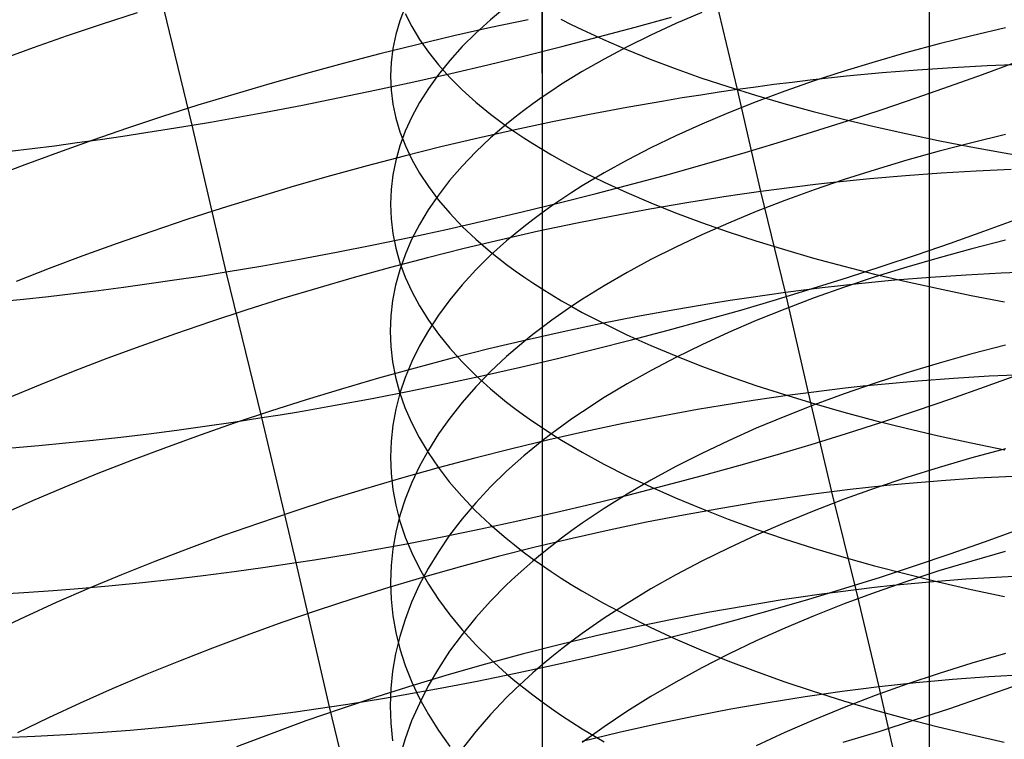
# Model space of a CAD drawing. Extents: x -383 to 1849, y -1185 to -529.
# Tile 535 of 656: x 434 to 447, y -1054 to -1045. Entities that reach past the tile are written whole.
import ezdxf

# ---------------------------------------------------------------- set-up
doc = ezdxf.new("R2010")
doc.units = 0
doc.layers.add('PREDEFINITO', color=7, linetype='CONTINUOUS')

msp = doc.modelspace()

# ---------------------------------------------------------------- linework, layer by layer
at = {"layer": 'PREDEFINITO'}
for p, q in [((445.994, -1057.153, 419.688), (445.981, -1000.962, 419.688)), ((441.006, -1042.991, 667.502), (441.013, -1046.616, 666.399)), ((436.518, -1046.306, 476.295), (436.058, -1044.411, 475.757)), ((441.015, -1044.452, 651.271), (441.014, -1045.947, 650.705)), ((443.524, -1045.849, 507.62), (443.211, -1044.528, 507.052)), ((435.81, -1044.862, 506.354), (435.359, -1045.009, 506.226)), ((439.256, -1044.786, 656.514), (439.188, -1044.963, 656.968)), ((439.256, -1044.869, 661.657), (439.34, -1045.037, 662.111)), ((440.558, -1044.781, 652.066), (440.352, -1044.95, 652.475)), ((443.066, -1044.857, 648.212), (442.734, -1045.001, 648.54)), ((439.188, -1044.963, 656.968), (439.135, -1045.141, 657.424)), ((440.352, -1044.95, 652.475), (440.162, -1045.122, 652.89)), ((440.835, -1044.95, 507.376), (440.357, -1045.052, 507.394)), ((441.257, -1044.943, 667.359), (441.388, -1045.01, 667.553)), ((442.21, -1045.046, 476.152), (442.676, -1044.917, 476.24)), ((442.734, -1045.001, 648.54), (442.413, -1045.149, 648.879)), ((435.359, -1045.009, 506.226), (434.912, -1045.159, 506.084)), ((439.34, -1045.037, 662.111), (439.439, -1045.203, 662.562)), ((440.357, -1045.052, 507.394), (439.88, -1045.159, 507.397)), ((440.162, -1045.122, 652.89), (439.987, -1045.297, 653.312)), ((441.388, -1045.01, 667.553), (441.523, -1045.076, 667.745)), ((441.523, -1045.076, 667.745), (441.803, -1045.207, 668.122)), ((441.741, -1045.172, 476.079), (442.21, -1045.046, 476.152)), ((446.968, -1045.056, 644.957), (446.538, -1045.157, 645.174)), ((434.912, -1045.159, 506.084), (434.472, -1045.313, 505.928)), ((439.135, -1045.141, 657.424), (439.097, -1045.32, 657.881)), ((439.88, -1045.159, 507.397), (439.404, -1045.272, 507.385)), ((439.439, -1045.203, 662.562), (439.553, -1045.368, 663.01)), ((441.269, -1045.294, 476.021), (441.741, -1045.172, 476.079)), ((441.803, -1045.207, 668.122), (442.097, -1045.334, 668.49)), ((442.413, -1045.149, 648.879), (442.106, -1045.301, 649.226)), ((446.538, -1045.157, 645.174), (446.115, -1045.262, 645.403)), ((434.472, -1045.313, 505.928), (434.038, -1045.47, 505.759)), ((439.404, -1045.272, 507.385), (438.929, -1045.39, 507.358)), ((439.097, -1045.32, 657.881), (439.074, -1045.499, 658.339)), ((439.553, -1045.368, 663.01), (439.682, -1045.531, 663.454)), ((439.987, -1045.297, 653.312), (439.827, -1045.474, 653.739)), ((440.794, -1045.414, 475.978), (441.269, -1045.294, 476.021)), ((442.106, -1045.301, 649.226), (441.812, -1045.457, 649.583)), ((442.097, -1045.334, 668.49), (442.404, -1045.458, 668.849)), ((445.701, -1045.373, 645.644), (445.295, -1045.49, 645.896)), ((446.115, -1045.262, 645.403), (445.701, -1045.373, 645.644)), ((438.456, -1045.513, 507.316), (437.985, -1045.641, 507.26)), ((438.929, -1045.39, 507.358), (438.456, -1045.513, 507.316)), ((439.074, -1045.499, 658.339), (439.066, -1045.678, 658.798)), ((439.827, -1045.474, 653.739), (439.682, -1045.653, 654.171)), ((440.319, -1045.529, 475.95), (440.794, -1045.414, 475.978)), ((441.812, -1045.457, 649.583), (441.531, -1045.617, 649.948)), ((442.404, -1045.458, 668.849), (442.723, -1045.579, 669.199)), ((445.295, -1045.49, 645.896), (444.898, -1045.611, 646.16)), ((446.674, -1045.654, 478.026), (447.089, -1045.5, 478.238)), ((437.985, -1045.641, 507.26), (437.517, -1045.773, 507.189)), ((439.365, -1045.749, 475.941), (439.842, -1045.641, 475.938)), ((439.682, -1045.531, 663.454), (439.827, -1045.693, 663.893)), ((439.842, -1045.641, 475.938), (440.319, -1045.529, 475.95)), ((441.531, -1045.617, 649.948), (441.397, -1045.698, 650.134)), ((442.723, -1045.579, 669.199), (443.056, -1045.696, 669.538)), ((444.898, -1045.611, 646.16), (444.511, -1045.738, 646.434)), ((445.383, -1045.635, 507.081), (444.924, -1045.678, 507.239)), ((445.838, -1045.598, 506.91), (445.383, -1045.635, 507.081)), ((446.289, -1045.568, 506.723), (445.838, -1045.598, 506.91)), ((446.735, -1045.544, 506.523), (446.289, -1045.568, 506.723)), ((447.175, -1045.527, 506.31), (446.735, -1045.544, 506.523)), ((438.888, -1045.853, 475.96), (439.365, -1045.749, 475.941)), ((439.066, -1045.678, 658.798), (439.074, -1045.858, 659.257)), ((439.682, -1045.653, 654.171), (439.553, -1045.834, 654.608)), ((439.827, -1045.693, 663.893), (439.987, -1045.853, 664.326)), ((441.397, -1045.698, 650.134), (441.265, -1045.78, 650.322)), ((443.056, -1045.696, 669.538), (443.4, -1045.81, 669.867)), ((444.227, -1045.756, 507.447), (443.994, -1045.785, 507.508)), ((444.511, -1045.738, 646.434), (444.133, -1045.87, 646.72)), ((444.46, -1045.728, 507.381), (444.227, -1045.756, 507.447)), ((444.924, -1045.678, 507.239), (444.46, -1045.728, 507.381)), ((446.251, -1045.806, 477.827), (446.674, -1045.654, 478.026)), ((437.517, -1045.773, 507.189), (437.053, -1045.91, 507.104)), ((438.411, -1045.952, 475.994), (438.888, -1045.853, 475.96)), ((439.074, -1045.858, 659.257), (439.097, -1046.037, 659.715)), ((439.553, -1045.834, 654.608), (439.439, -1046.016, 655.048)), ((439.987, -1045.853, 664.326), (440.161, -1046.01, 664.754)), ((441.138, -1045.863, 650.512), (441.014, -1045.947, 650.705)), ((441.265, -1045.78, 650.322), (441.138, -1045.863, 650.512)), ((443.288, -1045.883, 507.67), (443.052, -1045.919, 507.716)), ((443.524, -1045.849, 507.62), (443.288, -1045.883, 507.67)), ((443.4, -1045.81, 669.867), (443.755, -1045.921, 670.186)), ((443.759, -1045.816, 507.566), (443.524, -1045.849, 507.62)), ((443.823, -1047.16, 508.215), (443.524, -1045.849, 507.62)), ((443.994, -1045.785, 507.508), (443.759, -1045.816, 507.566)), ((444.133, -1045.87, 646.72), (443.766, -1046.006, 647.016)), ((445.82, -1045.957, 477.641), (446.251, -1045.806, 477.827)), ((437.053, -1045.91, 507.104), (436.592, -1046.051, 507.005)), ((437.935, -1046.048, 476.045), (438.411, -1045.952, 475.994)), ((439.439, -1046.016, 655.048), (439.34, -1046.2, 655.493)), ((440.161, -1046.01, 664.754), (440.352, -1046.166, 665.176)), ((441.014, -1045.947, 650.705), (440.894, -1046.032, 650.899)), ((441.014, -1045.947, 650.705), (441.015, -1047.433, 650.11)), ((442.577, -1045.996, 507.796), (442.101, -1046.079, 507.86)), ((442.815, -1045.957, 507.758), (442.577, -1045.996, 507.796)), ((443.052, -1045.919, 507.716), (442.815, -1045.957, 507.758)), ((443.766, -1046.006, 647.016), (443.41, -1046.147, 647.322)), ((443.755, -1045.921, 670.186), (444.122, -1046.027, 670.495)), ((445.383, -1046.105, 477.469), (445.82, -1045.957, 477.641)), ((436.592, -1046.051, 507.005), (436.136, -1046.197, 506.891)), ((437.224, -1046.182, 476.151), (437.46, -1046.138, 476.112)), ((437.46, -1046.138, 476.112), (437.935, -1046.048, 476.045)), ((439.097, -1046.037, 659.715), (439.135, -1046.216, 660.172)), ((440.778, -1046.118, 651.095), (440.666, -1046.205, 651.293)), ((440.894, -1046.032, 650.899), (440.778, -1046.118, 651.095)), ((442.101, -1046.079, 507.86), (441.624, -1046.169, 507.908)), ((443.41, -1046.147, 647.322), (443.066, -1046.293, 647.638)), ((444.122, -1046.027, 670.495), (444.499, -1046.13, 670.792)), ((444.499, -1046.13, 670.792), (444.886, -1046.229, 671.078)), ((444.94, -1046.25, 477.311), (445.383, -1046.105, 477.469)), ((436.136, -1046.197, 506.891), (435.685, -1046.346, 506.764)), ((436.518, -1046.306, 476.295), (436.752, -1046.266, 476.243)), ((436.752, -1046.266, 476.243), (436.988, -1046.224, 476.195)), ((436.988, -1046.224, 476.195), (437.224, -1046.182, 476.151)), ((439.135, -1046.216, 660.172), (439.188, -1046.394, 660.628)), ((439.34, -1046.2, 655.493), (439.256, -1046.385, 655.94)), ((440.352, -1046.166, 665.176), (440.557, -1046.319, 665.591)), ((440.666, -1046.205, 651.293), (440.557, -1046.292, 651.493)), ((441.147, -1046.265, 507.942), (440.669, -1046.366, 507.96)), ((441.624, -1046.169, 507.908), (441.147, -1046.265, 507.942)), ((444.491, -1046.393, 477.167), (444.94, -1046.25, 477.311)), ((444.886, -1046.229, 671.078), (445.282, -1046.324, 671.353)), ((435.685, -1046.346, 506.764), (435.239, -1046.499, 506.623)), ((435.923, -1046.402, 476.446), (436.22, -1046.355, 476.367)), ((436.22, -1046.355, 476.367), (436.518, -1046.306, 476.295)), ((436.955, -1048.193, 476.873), (436.518, -1046.306, 476.295)), ((439.256, -1046.385, 655.94), (439.187, -1046.572, 656.39)), ((439.188, -1046.394, 660.628), (439.257, -1046.571, 661.082)), ((440.669, -1046.366, 507.96), (440.192, -1046.474, 507.963)), ((440.557, -1046.292, 651.493), (440.351, -1046.47, 651.898)), ((440.557, -1046.319, 665.591), (440.665, -1046.394, 665.796)), ((440.665, -1046.394, 665.796), (440.778, -1046.469, 665.999)), ((443.066, -1046.293, 647.638), (442.733, -1046.443, 647.964)), ((444.037, -1046.533, 477.037), (444.491, -1046.393, 477.167)), ((445.282, -1046.324, 671.353), (445.688, -1046.415, 671.616)), ((435.239, -1046.499, 506.623), (434.798, -1046.656, 506.469)), ((435.041, -1046.531, 476.721), (435.333, -1046.49, 476.623)), ((435.333, -1046.49, 476.623), (435.627, -1046.447, 476.531)), ((435.627, -1046.447, 476.531), (435.923, -1046.402, 476.446)), ((440.192, -1046.474, 507.963), (439.715, -1046.587, 507.95)), ((440.351, -1046.47, 651.898), (440.161, -1046.65, 652.309)), ((440.778, -1046.469, 665.999), (440.894, -1046.543, 666.2)), ((442.733, -1046.443, 647.964), (442.413, -1046.598, 648.299)), ((445.688, -1046.415, 671.616), (446.102, -1046.502, 671.867)), ((446.102, -1046.502, 671.867), (446.524, -1046.585, 672.106)), ((446.968, -1046.428, 644.38), (446.538, -1046.532, 644.595)), ((434.175, -1046.642, 477.053), (434.462, -1046.607, 476.936)), ((434.462, -1046.607, 476.936), (434.75, -1046.57, 476.825)), ((434.75, -1046.57, 476.825), (435.041, -1046.531, 476.721)), ((439.187, -1046.572, 656.39), (439.134, -1046.759, 656.842)), ((439.715, -1046.587, 507.95), (439.241, -1046.705, 507.924)), ((439.257, -1046.571, 661.082), (439.34, -1046.748, 661.533)), ((440.161, -1046.65, 652.309), (439.986, -1046.832, 652.727)), ((440.894, -1046.543, 666.2), (441.013, -1046.616, 666.399)), ((441.013, -1046.616, 666.399), (441.137, -1046.689, 666.596)), ((441.013, -1046.616, 666.399), (441.014, -1048.412, 665.789)), ((442.413, -1046.598, 648.299), (442.106, -1046.757, 648.643)), ((443.579, -1046.67, 476.921), (444.037, -1046.533, 477.037)), ((446.115, -1046.642, 644.822), (445.701, -1046.758, 645.061)), ((446.538, -1046.532, 644.595), (446.115, -1046.642, 644.822)), ((446.524, -1046.585, 672.106), (446.954, -1046.663, 672.333)), ((434.798, -1046.656, 506.469), (434.365, -1046.816, 506.301)), ((439.241, -1046.705, 507.924), (438.768, -1046.829, 507.882)), ((439.134, -1046.759, 656.842), (439.096, -1046.947, 657.296)), ((439.34, -1046.748, 661.533), (439.439, -1046.923, 661.981)), ((441.137, -1046.689, 666.596), (441.264, -1046.761, 666.791)), ((441.264, -1046.761, 666.791), (441.395, -1046.832, 666.984)), ((442.106, -1046.757, 648.643), (441.812, -1046.92, 648.997)), ((443.116, -1046.804, 476.819), (443.579, -1046.67, 476.921)), ((445.701, -1046.758, 645.061), (445.295, -1046.88, 645.311)), ((446.954, -1046.663, 672.333), (447.391, -1046.737, 672.547)), ((434.365, -1046.816, 506.301), (433.938, -1046.98, 506.12)), ((438.768, -1046.829, 507.882), (438.297, -1046.958, 507.826)), ((439.986, -1046.832, 652.727), (439.826, -1047.017, 653.15)), ((441.395, -1046.832, 666.984), (441.53, -1046.902, 667.174)), ((441.53, -1046.902, 667.174), (441.81, -1047.04, 667.549)), ((442.65, -1046.935, 476.732), (443.116, -1046.804, 476.819)), ((445.295, -1046.88, 645.311), (444.898, -1047.006, 645.572)), ((446.594, -1046.896, 507.324), (446.142, -1046.923, 507.509)), ((447.041, -1046.876, 507.125), (446.594, -1046.896, 507.324)), ((438.297, -1046.958, 507.826), (437.829, -1047.092, 507.756)), ((439.096, -1046.947, 657.296), (439.073, -1047.135, 657.75)), ((439.439, -1046.923, 661.981), (439.554, -1047.097, 662.425)), ((439.826, -1047.017, 653.15), (439.681, -1047.205, 653.578)), ((441.812, -1046.92, 648.997), (441.531, -1047.087, 649.359)), ((442.18, -1047.062, 476.659), (442.65, -1046.935, 476.732)), ((444.898, -1047.006, 645.572), (444.511, -1047.138, 645.844)), ((445.225, -1046.997, 507.836), (444.761, -1047.044, 507.978)), ((445.686, -1046.957, 507.68), (445.225, -1046.997, 507.836)), ((446.142, -1046.923, 507.509), (445.686, -1046.957, 507.68)), ((437.829, -1047.092, 507.756), (437.365, -1047.23, 507.671)), ((439.073, -1047.135, 657.75), (439.066, -1047.323, 658.205)), ((439.554, -1047.097, 662.425), (439.683, -1047.269, 662.865)), ((441.531, -1047.087, 649.359), (441.397, -1047.172, 649.544)), ((441.708, -1047.186, 476.602), (442.18, -1047.062, 476.659)), ((441.81, -1047.04, 667.549), (442.103, -1047.174, 667.914)), ((444.059, -1047.129, 508.162), (443.823, -1047.16, 508.215)), ((444.293, -1047.099, 508.104), (444.059, -1047.129, 508.162)), ((444.511, -1047.138, 645.844), (444.133, -1047.276, 646.127)), ((444.528, -1047.071, 508.043), (444.293, -1047.099, 508.104)), ((444.761, -1047.044, 507.978), (444.528, -1047.071, 508.043)), ((437.365, -1047.23, 507.671), (436.905, -1047.373, 507.573)), ((439.681, -1047.205, 653.578), (439.551, -1047.394, 654.011)), ((439.683, -1047.269, 662.865), (439.827, -1047.439, 663.301)), ((441.266, -1047.258, 649.73), (441.138, -1047.345, 649.919)), ((441.234, -1047.306, 476.559), (441.708, -1047.186, 476.602)), ((441.397, -1047.172, 649.544), (441.266, -1047.258, 649.73)), ((442.103, -1047.174, 667.914), (442.41, -1047.305, 668.27)), ((443.113, -1047.266, 508.352), (442.876, -1047.304, 508.39)), ((443.35, -1047.229, 508.31), (443.113, -1047.266, 508.352)), ((443.587, -1047.194, 508.265), (443.35, -1047.229, 508.31)), ((443.823, -1047.16, 508.215), (443.587, -1047.194, 508.265)), ((444.133, -1047.276, 646.127), (443.766, -1047.418, 646.42)), ((444.142, -1048.458, 508.832), (443.823, -1047.16, 508.215)), ((436.905, -1047.373, 507.573), (436.449, -1047.52, 507.46)), ((439.066, -1047.323, 658.205), (439.073, -1047.512, 658.66)), ((439.551, -1047.394, 654.011), (439.437, -1047.585, 654.447)), ((440.758, -1047.422, 476.531), (441.234, -1047.306, 476.559)), ((441.138, -1047.345, 649.919), (441.014, -1047.433, 650.109)), ((442.399, -1047.386, 508.453), (441.922, -1047.475, 508.502)), ((442.876, -1047.304, 508.39), (442.399, -1047.386, 508.453)), ((442.41, -1047.305, 668.27), (442.73, -1047.433, 668.617)), ((436.449, -1047.52, 507.46), (435.999, -1047.672, 507.334)), ((439.073, -1047.512, 658.66), (439.096, -1047.7, 659.115)), ((439.804, -1047.642, 476.522), (440.281, -1047.534, 476.519)), ((439.827, -1047.439, 663.301), (439.987, -1047.608, 663.731)), ((440.281, -1047.534, 476.519), (440.758, -1047.422, 476.531)), ((440.894, -1047.522, 650.302), (440.778, -1047.612, 650.497)), ((441.014, -1047.433, 650.109), (440.894, -1047.522, 650.302)), ((441.015, -1047.433, 650.11), (441.015, -1048.906, 649.485)), ((441.922, -1047.475, 508.502), (441.445, -1047.57, 508.535)), ((442.73, -1047.433, 668.617), (443.062, -1047.557, 668.953)), ((443.766, -1047.418, 646.42), (443.41, -1047.565, 646.723)), ((446.691, -1047.669, 478.427), (447.113, -1047.513, 478.625)), ((439.326, -1047.746, 476.541), (439.804, -1047.642, 476.522)), ((439.437, -1047.585, 654.447), (439.338, -1047.778, 654.888)), ((439.987, -1047.608, 663.731), (440.162, -1047.774, 664.156)), ((440.778, -1047.612, 650.497), (440.666, -1047.702, 650.693)), ((441.445, -1047.57, 508.535), (440.967, -1047.671, 508.552)), ((443.062, -1047.557, 668.953), (443.406, -1047.677, 669.28)), ((443.41, -1047.565, 646.723), (443.066, -1047.717, 647.036)), ((435.999, -1047.672, 507.334), (435.553, -1047.828, 507.194)), ((438.849, -1047.845, 476.575), (439.326, -1047.746, 476.541)), ((439.096, -1047.7, 659.115), (439.134, -1047.888, 659.568)), ((439.338, -1047.778, 654.888), (439.254, -1047.972, 655.331)), ((440.49, -1047.779, 508.555), (440.014, -1047.892, 508.543)), ((440.162, -1047.774, 664.156), (440.352, -1047.937, 664.575)), ((440.967, -1047.671, 508.552), (440.49, -1047.779, 508.555)), ((440.666, -1047.702, 650.693), (440.558, -1047.794, 650.891)), ((443.066, -1047.717, 647.036), (442.733, -1047.874, 647.359)), ((443.406, -1047.677, 669.28), (443.761, -1047.794, 669.596)), ((446.262, -1047.822, 478.243), (446.691, -1047.669, 478.427)), ((446.969, -1047.787, 643.778), (446.538, -1047.896, 643.991)), ((435.553, -1047.828, 507.194), (435.114, -1047.987, 507.041)), ((438.373, -1047.939, 476.625), (438.849, -1047.845, 476.575)), ((439.134, -1047.888, 659.568), (439.188, -1048.075, 660.02)), ((440.014, -1047.892, 508.543), (439.54, -1048.011, 508.516)), ((440.558, -1047.794, 650.891), (440.352, -1047.979, 651.293)), ((442.733, -1047.874, 647.359), (442.413, -1048.035, 647.691)), ((443.761, -1047.794, 669.596), (444.128, -1047.906, 669.902)), ((444.128, -1047.906, 669.902), (444.504, -1048.015, 670.197)), ((445.827, -1047.973, 478.072), (446.262, -1047.822, 478.243)), ((446.538, -1047.896, 643.991), (446.116, -1048.011, 644.216)), ((435.114, -1047.987, 507.041), (434.681, -1048.15, 506.874)), ((437.662, -1048.072, 476.731), (437.898, -1048.029, 476.692)), ((437.898, -1048.029, 476.692), (438.373, -1047.939, 476.625)), ((439.54, -1048.011, 508.516), (439.067, -1048.135, 508.475)), ((439.254, -1047.972, 655.331), (439.185, -1048.167, 655.777)), ((440.352, -1047.979, 651.293), (440.162, -1048.167, 651.701)), ((440.352, -1047.937, 664.575), (440.558, -1048.099, 664.987)), ((442.413, -1048.035, 647.691), (442.106, -1048.201, 648.033)), ((444.504, -1048.015, 670.197), (444.891, -1048.12, 670.481)), ((445.385, -1048.121, 477.915), (445.827, -1047.973, 478.072)), ((446.116, -1048.011, 644.216), (445.702, -1048.131, 644.452)), ((434.681, -1048.15, 506.874), (434.255, -1048.317, 506.694)), ((436.955, -1048.193, 476.873), (437.19, -1048.154, 476.822)), ((437.19, -1048.154, 476.822), (437.425, -1048.113, 476.774)), ((437.425, -1048.113, 476.774), (437.662, -1048.072, 476.731)), ((439.067, -1048.135, 508.475), (438.598, -1048.265, 508.419)), ((439.185, -1048.167, 655.777), (439.131, -1048.363, 656.224)), ((439.188, -1048.075, 660.02), (439.256, -1048.261, 660.47)), ((440.162, -1048.167, 651.701), (439.987, -1048.358, 652.115)), ((440.558, -1048.099, 664.987), (440.666, -1048.178, 665.19)), ((444.891, -1048.12, 670.481), (445.287, -1048.22, 670.753)), ((444.938, -1048.266, 477.771), (445.385, -1048.121, 477.915)), ((445.702, -1048.131, 644.452), (445.296, -1048.258, 644.699)), ((435.964, -1048.344, 477.138), (436.292, -1048.296, 477.041)), ((436.292, -1048.296, 477.041), (436.623, -1048.246, 476.953)), ((436.623, -1048.246, 476.953), (436.955, -1048.193, 476.873)), ((437.412, -1050.067, 477.484), (436.955, -1048.193, 476.873)), ((438.598, -1048.265, 508.419), (438.131, -1048.4, 508.349)), ((439.256, -1048.261, 660.47), (439.34, -1048.447, 660.918)), ((440.666, -1048.178, 665.19), (440.778, -1048.257, 665.392)), ((440.778, -1048.257, 665.392), (440.894, -1048.335, 665.591)), ((442.106, -1048.201, 648.033), (441.812, -1048.371, 648.383)), ((444.485, -1048.408, 477.642), (444.938, -1048.266, 477.771)), ((445.296, -1048.258, 644.699), (444.899, -1048.39, 644.958)), ((445.287, -1048.22, 670.753), (445.693, -1048.316, 671.014)), ((446.006, -1048.264, 508.302), (445.545, -1048.301, 508.457)), ((446.463, -1048.233, 508.133), (446.006, -1048.264, 508.302)), ((446.915, -1048.21, 507.949), (446.463, -1048.233, 508.133)), ((447.362, -1048.193, 507.752), (446.915, -1048.21, 507.949)), ((435.312, -1048.432, 477.354), (435.637, -1048.389, 477.242)), ((435.637, -1048.389, 477.242), (435.964, -1048.344, 477.138)), ((438.131, -1048.4, 508.349), (437.667, -1048.54, 508.265)), ((439.131, -1048.363, 656.224), (439.093, -1048.559, 656.674)), ((439.987, -1048.358, 652.115), (439.827, -1048.552, 652.535)), ((440.894, -1048.335, 665.591), (441.014, -1048.412, 665.789)), ((441.014, -1048.412, 665.789), (441.013, -1050.195, 665.14)), ((441.014, -1048.412, 665.789), (441.138, -1048.488, 665.984)), ((441.812, -1048.371, 648.383), (441.532, -1048.545, 648.742)), ((444.028, -1048.547, 477.527), (444.485, -1048.408, 477.642)), ((444.613, -1048.398, 508.722), (444.378, -1048.427, 508.779)), ((444.899, -1048.39, 644.958), (444.511, -1048.527, 645.227)), ((444.847, -1048.371, 508.661), (444.613, -1048.398, 508.722)), ((445.081, -1048.346, 508.597), (444.847, -1048.371, 508.661)), ((445.545, -1048.301, 508.457), (445.081, -1048.346, 508.597)), ((445.693, -1048.316, 671.014), (446.107, -1048.408, 671.263)), ((446.107, -1048.408, 671.263), (446.529, -1048.495, 671.5)), ((434.037, -1048.575, 477.878), (434.352, -1048.543, 477.736)), ((434.352, -1048.543, 477.736), (434.669, -1048.509, 477.601)), ((434.669, -1048.509, 477.601), (434.989, -1048.472, 477.474)), ((434.989, -1048.472, 477.474), (435.312, -1048.432, 477.354)), ((437.667, -1048.54, 508.265), (437.208, -1048.685, 508.167)), ((439.34, -1048.447, 660.918), (439.439, -1048.631, 661.362)), ((441.138, -1048.488, 665.984), (441.265, -1048.564, 666.177)), ((441.532, -1048.545, 648.742), (441.397, -1048.634, 648.925)), ((443.669, -1048.525, 508.926), (443.432, -1048.561, 508.967)), ((443.567, -1048.683, 477.426), (444.028, -1048.547, 477.527)), ((443.906, -1048.49, 508.881), (443.669, -1048.525, 508.926)), ((444.142, -1048.458, 508.832), (443.906, -1048.49, 508.881)), ((444.511, -1048.527, 645.227), (444.134, -1048.67, 645.507)), ((444.378, -1048.427, 508.779), (444.142, -1048.458, 508.832)), ((444.436, -1049.746, 509.478), (444.142, -1048.458, 508.832)), ((446.529, -1048.495, 671.5), (446.958, -1048.578, 671.724)), ((439.093, -1048.559, 656.674), (439.07, -1048.757, 657.124)), ((439.439, -1048.631, 661.362), (439.553, -1048.813, 661.803)), ((439.827, -1048.552, 652.535), (439.682, -1048.748, 652.96)), ((441.265, -1048.564, 666.177), (441.396, -1048.639, 666.369)), ((441.397, -1048.634, 648.925), (441.266, -1048.723, 649.109)), ((441.396, -1048.639, 666.369), (441.53, -1048.713, 666.558)), ((443.194, -1048.599, 509.004), (442.718, -1048.68, 509.067)), ((443.432, -1048.561, 508.967), (443.194, -1048.599, 509.004)), ((444.134, -1048.67, 645.507), (443.767, -1048.818, 645.797)), ((437.208, -1048.685, 508.167), (436.753, -1048.834, 508.055)), ((439.07, -1048.757, 657.124), (439.062, -1048.954, 657.575)), ((439.682, -1048.748, 652.96), (439.553, -1048.946, 653.389)), ((441.266, -1048.723, 649.109), (441.138, -1048.814, 649.296)), ((441.53, -1048.713, 666.558), (441.81, -1048.858, 666.929)), ((442.24, -1048.768, 509.115), (441.762, -1048.862, 509.148)), ((442.718, -1048.68, 509.067), (442.24, -1048.768, 509.115)), ((443.101, -1048.815, 477.339), (443.567, -1048.683, 477.426)), ((436.753, -1048.834, 508.055), (436.303, -1048.988, 507.929)), ((439.553, -1048.813, 661.803), (439.682, -1048.994, 662.24)), ((441.014, -1048.906, 649.485), (440.894, -1048.998, 649.676)), ((441.138, -1048.814, 649.296), (441.014, -1048.906, 649.485)), ((441.015, -1048.906, 649.485), (441.014, -1050.365, 648.831)), ((441.762, -1048.862, 509.148), (441.285, -1048.963, 509.165)), ((441.81, -1048.858, 666.929), (442.104, -1049, 667.292)), ((442.633, -1048.943, 477.268), (443.101, -1048.815, 477.339)), ((443.767, -1048.818, 645.797), (443.411, -1048.971, 646.098)), ((436.303, -1048.988, 507.929), (435.859, -1049.146, 507.79)), ((439.062, -1048.954, 657.575), (439.07, -1049.151, 658.026)), ((439.553, -1048.946, 653.389), (439.439, -1049.145, 653.822)), ((439.682, -1048.994, 662.24), (439.827, -1049.173, 662.672)), ((440.894, -1048.998, 649.676), (440.778, -1049.092, 649.868)), ((441.285, -1048.963, 509.165), (440.808, -1049.071, 509.168)), ((442.104, -1049, 667.292), (442.411, -1049.138, 667.645)), ((442.162, -1049.068, 477.21), (442.633, -1048.943, 477.268)), ((443.411, -1048.971, 646.098), (443.067, -1049.129, 646.408)), ((435.859, -1049.146, 507.79), (435.421, -1049.308, 507.638)), ((439.07, -1049.151, 658.026), (439.092, -1049.348, 658.476)), ((439.439, -1049.145, 653.822), (439.34, -1049.347, 654.259)), ((439.827, -1049.173, 662.672), (439.986, -1049.35, 663.099)), ((440.331, -1049.184, 509.156), (439.857, -1049.303, 509.129)), ((440.808, -1049.071, 509.168), (440.331, -1049.184, 509.156)), ((440.778, -1049.092, 649.868), (440.666, -1049.186, 650.063)), ((441.689, -1049.188, 477.168), (442.162, -1049.068, 477.21)), ((442.411, -1049.138, 667.645), (442.731, -1049.273, 667.989)), ((443.067, -1049.129, 646.408), (442.734, -1049.292, 646.727)), ((446.968, -1049.134, 643.146), (446.538, -1049.247, 643.357)), ((435.421, -1049.308, 507.638), (434.989, -1049.475, 507.472)), ((439.857, -1049.303, 509.129), (439.384, -1049.429, 509.088)), ((440.558, -1049.282, 650.259), (440.352, -1049.475, 650.657)), ((440.666, -1049.186, 650.063), (440.558, -1049.282, 650.259)), ((440.737, -1049.417, 477.129), (441.213, -1049.305, 477.141)), ((441.213, -1049.305, 477.141), (441.689, -1049.188, 477.168)), ((442.734, -1049.292, 646.727), (442.414, -1049.46, 647.056)), ((442.731, -1049.273, 667.989), (443.063, -1049.403, 668.323)), ((446.538, -1049.247, 643.357), (446.115, -1049.366, 643.58)), ((439.384, -1049.429, 509.088), (438.914, -1049.56, 509.033)), ((439.092, -1049.348, 658.476), (439.13, -1049.545, 658.926)), ((439.34, -1049.347, 654.259), (439.256, -1049.55, 654.699)), ((439.986, -1049.35, 663.099), (440.161, -1049.524, 663.52)), ((440.26, -1049.524, 477.133), (440.737, -1049.417, 477.129)), ((443.063, -1049.403, 668.323), (443.407, -1049.53, 668.648)), ((446.115, -1049.366, 643.58), (445.701, -1049.491, 643.814)), ((434.989, -1049.475, 507.472), (434.564, -1049.645, 507.293)), ((438.914, -1049.56, 509.033), (438.448, -1049.696, 508.963)), ((439.13, -1049.545, 658.926), (439.183, -1049.741, 659.373)), ((439.256, -1049.55, 654.699), (439.188, -1049.754, 655.141)), ((439.783, -1049.627, 477.151), (440.26, -1049.524, 477.133)), ((440.161, -1049.524, 663.52), (440.351, -1049.696, 663.936)), ((440.352, -1049.475, 650.657), (440.162, -1049.671, 651.062)), ((442.414, -1049.46, 647.056), (442.106, -1049.632, 647.394)), ((443.407, -1049.53, 668.648), (443.762, -1049.653, 668.961)), ((445.701, -1049.491, 643.814), (445.295, -1049.623, 644.059)), ((446.303, -1049.562, 508.951), (445.841, -1049.597, 509.105)), ((446.76, -1049.535, 508.783), (446.303, -1049.562, 508.951)), ((446.701, -1049.672, 478.89), (447.129, -1049.515, 479.074)), ((447.214, -1049.515, 508.601), (446.76, -1049.535, 508.783)), ((434.564, -1049.645, 507.293), (434.147, -1049.818, 507.101)), ((439.306, -1049.726, 477.186), (439.783, -1049.627, 477.151)), ((440.162, -1049.671, 651.062), (439.987, -1049.87, 651.472)), ((442.106, -1049.632, 647.394), (441.812, -1049.809, 647.74)), ((443.762, -1049.653, 668.961), (444.128, -1049.771, 669.265)), ((444.907, -1049.689, 509.369), (444.672, -1049.716, 509.425)), ((445.295, -1049.623, 644.059), (444.898, -1049.76, 644.315)), ((445.142, -1049.663, 509.308), (444.907, -1049.689, 509.369)), ((445.375, -1049.639, 509.244), (445.142, -1049.663, 509.308)), ((445.841, -1049.597, 509.105), (445.375, -1049.639, 509.244)), ((446.267, -1049.826, 478.72), (446.701, -1049.672, 478.89)), ((438.448, -1049.696, 508.963), (437.984, -1049.837, 508.879)), ((438.83, -1049.819, 477.236), (439.306, -1049.726, 477.186)), ((439.188, -1049.754, 655.141), (439.134, -1049.959, 655.585)), ((439.183, -1049.741, 659.373), (439.251, -1049.936, 659.819)), ((440.351, -1049.696, 663.936), (440.557, -1049.866, 664.344)), ((441.812, -1049.809, 647.74), (441.532, -1049.99, 648.096)), ((443.962, -1049.811, 509.571), (443.725, -1049.846, 509.612)), ((444.199, -1049.778, 509.526), (443.962, -1049.811, 509.571)), ((444.128, -1049.771, 669.265), (444.505, -1049.886, 669.557)), ((444.436, -1049.746, 509.478), (444.199, -1049.778, 509.526)), ((444.672, -1049.716, 509.425), (444.436, -1049.746, 509.478)), ((444.738, -1051.02, 510.147), (444.436, -1049.746, 509.478)), ((444.898, -1049.76, 644.315), (444.511, -1049.902, 644.581)), ((437.984, -1049.837, 508.879), (437.525, -1049.984, 508.782)), ((438.119, -1049.949, 477.342), (438.355, -1049.907, 477.303)), ((438.355, -1049.907, 477.303), (438.83, -1049.819, 477.236)), ((439.251, -1049.936, 659.819), (439.335, -1050.13, 660.263)), ((439.987, -1049.87, 651.472), (439.827, -1050.072, 651.888)), ((440.557, -1049.866, 664.344), (440.665, -1049.949, 664.546)), ((443.487, -1049.884, 509.649), (443.01, -1049.963, 509.712)), ((443.725, -1049.846, 509.612), (443.487, -1049.884, 509.649)), ((444.511, -1049.902, 644.581), (444.134, -1050.051, 644.858)), ((444.505, -1049.886, 669.557), (444.892, -1049.996, 669.839)), ((445.826, -1049.977, 478.564), (446.267, -1049.826, 478.72)), ((437.045, -1050.124, 477.573), (437.412, -1050.067, 477.484)), ((437.525, -1049.984, 508.782), (437.07, -1050.135, 508.671)), ((437.412, -1050.067, 477.484), (437.647, -1050.029, 477.433)), ((437.854, -1051.931, 478.134), (437.412, -1050.067, 477.484)), ((437.647, -1050.029, 477.433), (437.882, -1049.99, 477.385)), ((437.882, -1049.99, 477.385), (438.119, -1049.949, 477.342)), ((439.134, -1049.959, 655.585), (439.096, -1050.164, 656.031)), ((440.665, -1049.949, 664.546), (440.777, -1050.032, 664.746)), ((440.777, -1050.032, 664.746), (440.893, -1050.114, 664.944)), ((441.532, -1049.99, 648.096), (441.397, -1050.082, 648.276)), ((442.533, -1050.05, 509.759), (442.055, -1050.144, 509.791)), ((443.01, -1049.963, 509.712), (442.533, -1050.05, 509.759)), ((444.134, -1050.051, 644.858), (443.767, -1050.204, 645.146)), ((444.892, -1049.996, 669.839), (445.288, -1050.102, 670.109)), ((445.379, -1050.125, 478.421), (445.826, -1049.977, 478.564)), ((436.319, -1050.227, 477.779), (436.681, -1050.177, 477.671)), ((437.07, -1050.135, 508.671), (436.621, -1050.292, 508.546)), ((436.681, -1050.177, 477.671), (437.045, -1050.124, 477.573)), ((439.096, -1050.164, 656.031), (439.073, -1050.37, 656.478)), ((439.335, -1050.13, 660.263), (439.434, -1050.323, 660.703)), ((439.827, -1050.072, 651.888), (439.682, -1050.276, 652.309)), ((440.893, -1050.114, 664.944), (441.013, -1050.195, 665.14)), ((441.013, -1050.195, 665.14), (441.137, -1050.275, 665.333)), ((441.013, -1050.195, 665.14), (441.013, -1053.72, 663.74)), ((441.266, -1050.176, 648.459), (441.138, -1050.27, 648.644)), ((441.397, -1050.082, 648.276), (441.266, -1050.176, 648.459)), ((442.055, -1050.144, 509.791), (441.577, -1050.245, 509.809)), ((444.927, -1050.269, 478.292), (445.379, -1050.125, 478.421)), ((445.288, -1050.102, 670.109), (445.693, -1050.203, 670.368)), ((435.247, -1050.356, 478.16), (435.602, -1050.316, 478.024)), ((435.602, -1050.316, 478.024), (435.959, -1050.273, 477.897)), ((435.959, -1050.273, 477.897), (436.319, -1050.227, 477.779)), ((436.621, -1050.292, 508.546), (436.176, -1050.453, 508.408)), ((439.434, -1050.323, 660.703), (439.548, -1050.514, 661.14)), ((439.682, -1050.276, 652.309), (439.553, -1050.483, 652.734)), ((441.138, -1050.27, 648.644), (441.014, -1050.365, 648.831)), ((441.577, -1050.245, 509.809), (441.1, -1050.352, 509.811)), ((441.137, -1050.275, 665.333), (441.264, -1050.355, 665.525)), ((443.767, -1050.204, 645.146), (443.411, -1050.363, 645.443)), ((444.47, -1050.41, 478.178), (444.927, -1050.269, 478.292)), ((445.693, -1050.203, 670.368), (446.107, -1050.3, 670.615)), ((446.107, -1050.3, 670.615), (446.529, -1050.391, 670.85)), ((434.201, -1050.454, 478.622), (434.547, -1050.425, 478.46)), ((434.547, -1050.425, 478.46), (434.895, -1050.392, 478.306)), ((434.895, -1050.392, 478.306), (435.247, -1050.356, 478.16)), ((439.073, -1050.37, 656.478), (439.066, -1050.577, 656.925)), ((441.1, -1050.352, 509.811), (440.624, -1050.466, 509.799)), ((441.014, -1050.365, 648.831), (440.894, -1050.462, 649.02)), ((441.014, -1050.365, 648.831), (441.014, -1051.812, 648.149)), ((441.264, -1050.355, 665.525), (441.395, -1050.433, 665.715)), ((441.395, -1050.433, 665.715), (441.53, -1050.511, 665.903)), ((443.411, -1050.363, 645.443), (443.066, -1050.528, 645.75)), ((444.009, -1050.548, 478.077), (444.47, -1050.41, 478.178)), ((446.529, -1050.391, 670.85), (446.959, -1050.479, 671.073)), ((436.176, -1050.453, 508.408), (435.738, -1050.618, 508.257)), ((439.553, -1050.483, 652.734), (439.439, -1050.691, 653.163)), ((439.548, -1050.514, 661.14), (439.677, -1050.703, 661.573)), ((440.624, -1050.466, 509.799), (440.15, -1050.586, 509.773)), ((440.778, -1050.559, 649.21), (440.666, -1050.657, 649.403)), ((440.894, -1050.462, 649.02), (440.778, -1050.559, 649.21)), ((441.53, -1050.511, 665.903), (441.809, -1050.664, 666.271)), ((443.066, -1050.528, 645.75), (442.734, -1050.697, 646.066)), ((443.544, -1050.682, 477.991), (444.009, -1050.548, 478.077)), ((446.968, -1050.468, 642.49), (446.537, -1050.585, 642.698)), ((435.738, -1050.618, 508.257), (435.307, -1050.787, 508.093)), ((439.066, -1050.577, 656.925), (439.074, -1050.783, 657.372)), ((439.439, -1050.691, 653.163), (439.34, -1050.901, 653.596)), ((440.15, -1050.586, 509.773), (439.678, -1050.712, 509.732)), ((440.666, -1050.657, 649.403), (440.557, -1050.756, 649.597)), ((441.809, -1050.664, 666.271), (442.103, -1050.813, 666.631)), ((442.734, -1050.697, 646.066), (442.413, -1050.871, 646.391)), ((443.076, -1050.811, 477.92), (443.544, -1050.682, 477.991)), ((446.537, -1050.585, 642.698), (446.115, -1050.709, 642.918)), ((435.307, -1050.787, 508.093), (434.882, -1050.96, 507.915)), ((439.074, -1050.783, 657.372), (439.096, -1050.989, 657.819)), ((439.678, -1050.712, 509.732), (439.209, -1050.843, 509.677)), ((439.677, -1050.703, 661.573), (439.821, -1050.891, 662.001)), ((440.557, -1050.756, 649.597), (440.351, -1050.957, 649.991)), ((442.103, -1050.813, 666.631), (442.41, -1050.958, 666.982)), ((442.605, -1050.937, 477.863), (443.076, -1050.811, 477.92)), ((446.115, -1050.709, 642.918), (445.701, -1050.838, 643.15)), ((447.066, -1050.822, 509.458), (446.607, -1050.846, 509.625)), ((439.209, -1050.843, 509.677), (438.743, -1050.981, 509.608)), ((439.34, -1050.901, 653.596), (439.256, -1051.113, 654.031)), ((439.821, -1050.891, 662.001), (439.981, -1051.076, 662.424)), ((442.413, -1050.871, 646.391), (442.106, -1051.05, 646.726)), ((442.132, -1051.058, 477.821), (442.605, -1050.937, 477.863)), ((445.444, -1050.94, 509.979), (445.209, -1050.965, 510.039)), ((445.701, -1050.838, 643.15), (445.295, -1050.974, 643.392)), ((445.679, -1050.917, 509.915), (445.444, -1050.94, 509.979)), ((446.145, -1050.878, 509.777), (445.679, -1050.917, 509.915)), ((446.607, -1050.846, 509.625), (446.145, -1050.878, 509.777)), ((434.882, -1050.96, 507.915), (434.465, -1051.138, 507.725)), ((438.743, -1050.981, 509.608), (438.28, -1051.124, 509.525)), ((439.096, -1050.989, 657.819), (439.134, -1051.194, 658.265)), ((439.981, -1051.076, 662.424), (440.155, -1051.259, 662.842)), ((440.351, -1050.957, 649.991), (440.161, -1051.161, 650.391)), ((441.657, -1051.175, 477.794), (442.132, -1051.058, 477.821)), ((442.106, -1051.05, 646.726), (441.812, -1051.234, 647.069)), ((442.41, -1050.958, 666.982), (442.73, -1051.099, 667.323)), ((444.501, -1051.051, 510.195), (444.263, -1051.083, 510.239)), ((444.738, -1051.02, 510.147), (444.501, -1051.051, 510.195)), ((444.974, -1050.991, 510.094), (444.738, -1051.02, 510.147)), ((445.05, -1052.28, 510.837), (444.738, -1051.02, 510.147)), ((445.295, -1050.974, 643.392), (444.898, -1051.117, 643.645)), ((445.209, -1050.965, 510.039), (444.974, -1050.991, 510.094)), ((434.465, -1051.138, 507.725), (434.056, -1051.319, 507.522)), ((438.28, -1051.124, 509.525), (437.822, -1051.272, 509.428)), ((439.134, -1051.194, 658.265), (439.188, -1051.399, 658.709)), ((439.256, -1051.113, 654.031), (439.188, -1051.325, 654.469)), ((440.161, -1051.161, 650.391), (439.985, -1051.368, 650.797)), ((441.181, -1051.288, 477.782), (441.657, -1051.175, 477.794)), ((442.73, -1051.099, 667.323), (443.062, -1051.237, 667.654)), ((443.788, -1051.154, 510.316), (443.311, -1051.233, 510.378)), ((444.026, -1051.118, 510.28), (443.788, -1051.154, 510.316)), ((444.263, -1051.083, 510.239), (444.026, -1051.118, 510.28)), ((444.898, -1051.117, 643.645), (444.511, -1051.264, 643.909)), ((437.822, -1051.272, 509.428), (437.368, -1051.426, 509.318)), ((439.188, -1051.325, 654.469), (439.134, -1051.539, 654.91)), ((440.155, -1051.259, 662.842), (440.345, -1051.439, 663.254)), ((440.704, -1051.395, 477.785), (441.181, -1051.288, 477.782)), ((441.812, -1051.234, 647.069), (441.531, -1051.422, 647.421)), ((442.833, -1051.319, 510.425), (442.355, -1051.412, 510.457)), ((443.311, -1051.233, 510.378), (442.833, -1051.319, 510.425)), ((443.062, -1051.237, 667.654), (443.406, -1051.37, 667.976)), ((444.511, -1051.264, 643.909), (444.133, -1051.418, 644.183)), ((437.368, -1051.426, 509.318), (436.919, -1051.584, 509.194)), ((439.188, -1051.399, 658.709), (439.256, -1051.603, 659.151)), ((439.985, -1051.368, 650.797), (439.825, -1051.578, 651.208)), ((440.227, -1051.498, 477.804), (440.704, -1051.395, 477.785)), ((440.345, -1051.439, 663.254), (440.551, -1051.616, 663.659)), ((441.531, -1051.422, 647.421), (441.397, -1051.518, 647.6)), ((442.355, -1051.412, 510.457), (441.877, -1051.513, 510.475)), ((443.406, -1051.37, 667.976), (443.761, -1051.499, 668.288)), ((444.133, -1051.418, 644.183), (443.766, -1051.578, 644.467)), ((436.919, -1051.584, 509.194), (436.476, -1051.748, 509.057)), ((439.134, -1051.539, 654.91), (439.096, -1051.753, 655.351)), ((439.825, -1051.578, 651.208), (439.681, -1051.79, 651.624)), ((439.75, -1051.595, 477.838), (440.227, -1051.498, 477.804)), ((441.397, -1051.518, 647.6), (441.265, -1051.615, 647.781)), ((441.877, -1051.513, 510.475), (441.4, -1051.62, 510.477)), ((443.766, -1051.578, 644.467), (443.41, -1051.743, 644.761)), ((443.761, -1051.499, 668.288), (444.127, -1051.623, 668.589)), ((446.701, -1051.664, 479.414), (447.136, -1051.506, 479.583)), ((438.798, -1051.774, 477.954), (439.274, -1051.688, 477.888)), ((439.256, -1051.603, 659.151), (439.34, -1051.806, 659.591)), ((439.274, -1051.688, 477.888), (439.75, -1051.595, 477.838)), ((440.551, -1051.616, 663.659), (440.659, -1051.704, 663.859)), ((440.659, -1051.704, 663.859), (440.771, -1051.79, 664.057)), ((441.4, -1051.62, 510.477), (440.924, -1051.734, 510.465)), ((441.138, -1051.713, 647.964), (441.014, -1051.812, 648.148)), ((441.265, -1051.615, 647.781), (441.138, -1051.713, 647.964)), ((444.127, -1051.623, 668.589), (444.504, -1051.744, 668.879)), ((446.26, -1051.818, 479.258), (446.701, -1051.664, 479.414)), ((436.476, -1051.748, 509.057), (436.039, -1051.916, 508.907)), ((438.325, -1051.856, 478.036), (438.561, -1051.816, 477.993)), ((438.561, -1051.816, 477.993), (438.798, -1051.774, 477.954)), ((439.096, -1051.753, 655.351), (439.074, -1051.968, 655.794)), ((439.34, -1051.806, 659.591), (439.439, -1052.008, 660.028)), ((439.681, -1051.79, 651.624), (439.551, -1052.005, 652.045)), ((440.924, -1051.734, 510.465), (440.45, -1051.854, 510.439)), ((440.771, -1051.79, 664.057), (440.887, -1051.876, 664.253)), ((441.014, -1051.812, 648.148), (440.894, -1051.912, 648.335)), ((441.014, -1051.812, 648.149), (441.015, -1053.245, 647.439)), ((443.41, -1051.743, 644.761), (443.066, -1051.913, 645.065)), ((444.504, -1051.744, 668.879), (444.891, -1051.859, 669.158)), ((445.813, -1051.969, 479.116), (446.26, -1051.818, 479.258)), ((446.967, -1051.789, 641.805), (446.537, -1051.911, 642.011)), ((436.039, -1051.916, 508.907), (435.609, -1052.088, 508.744)), ((437.454, -1051.991, 478.231), (437.854, -1051.931, 478.134)), ((437.854, -1051.931, 478.134), (438.089, -1051.894, 478.083)), ((438.282, -1053.785, 478.823), (437.854, -1051.931, 478.134)), ((438.089, -1051.894, 478.083), (438.325, -1051.856, 478.036)), ((440.45, -1051.854, 510.439), (439.978, -1051.981, 510.399)), ((440.894, -1051.912, 648.335), (440.778, -1052.013, 648.524)), ((440.887, -1051.876, 664.253), (441.007, -1051.961, 664.447)), ((441.007, -1051.961, 664.447), (441.13, -1052.045, 664.64)), ((443.066, -1051.913, 645.065), (442.733, -1052.088, 645.378)), ((444.891, -1051.859, 669.158), (445.287, -1051.97, 669.427)), ((446.537, -1051.911, 642.011), (446.114, -1052.038, 642.229)), ((435.609, -1052.088, 508.744), (435.186, -1052.265, 508.567)), ((436.66, -1052.098, 478.459), (437.056, -1052.047, 478.339)), ((437.056, -1052.047, 478.339), (437.454, -1051.991, 478.231)), ((439.074, -1051.968, 655.794), (439.066, -1052.183, 656.237)), ((439.551, -1052.005, 652.045), (439.436, -1052.222, 652.47)), ((439.439, -1052.008, 660.028), (439.553, -1052.207, 660.461)), ((439.978, -1051.981, 510.399), (439.509, -1052.113, 510.344)), ((440.778, -1052.013, 648.524), (440.666, -1052.115, 648.715)), ((441.13, -1052.045, 664.64), (441.258, -1052.129, 664.83)), ((442.733, -1052.088, 645.378), (442.413, -1052.269, 645.7)), ((445.287, -1051.97, 669.427), (445.693, -1052.077, 669.683)), ((445.361, -1052.116, 478.988), (445.813, -1051.969, 479.116)), ((445.693, -1052.077, 669.683), (446.106, -1052.178, 669.928)), ((446.114, -1052.038, 642.229), (445.7, -1052.173, 642.458)), ((435.491, -1052.227, 478.885), (435.877, -1052.188, 478.732)), ((435.877, -1052.188, 478.732), (436.267, -1052.145, 478.59)), ((436.267, -1052.145, 478.59), (436.66, -1052.098, 478.459)), ((439.509, -1052.113, 510.344), (439.043, -1052.252, 510.276)), ((439.066, -1052.183, 656.237), (439.074, -1052.399, 656.68)), ((439.553, -1052.207, 660.461), (439.682, -1052.405, 660.89)), ((440.557, -1052.218, 648.907), (440.351, -1052.426, 649.297)), ((440.666, -1052.115, 648.715), (440.557, -1052.218, 648.907)), ((441.258, -1052.129, 664.83), (441.389, -1052.211, 665.018)), ((441.389, -1052.211, 665.018), (441.523, -1052.292, 665.204)), ((444.904, -1052.259, 478.873), (445.361, -1052.116, 478.988)), ((445.7, -1052.173, 642.458), (445.294, -1052.314, 642.698)), ((445.758, -1052.203, 510.671), (445.523, -1052.227, 510.73)), ((445.992, -1052.182, 510.608), (445.758, -1052.203, 510.671)), ((446.459, -1052.145, 510.471), (445.992, -1052.182, 510.608)), ((446.106, -1052.178, 669.928), (446.528, -1052.275, 670.162)), ((446.922, -1052.116, 510.32), (446.459, -1052.145, 510.471)), ((447.381, -1052.094, 510.155), (446.922, -1052.116, 510.32)), ((433.983, -1052.339, 479.6), (434.354, -1052.317, 479.406)), ((434.354, -1052.317, 479.406), (434.729, -1052.291, 479.222)), ((434.729, -1052.291, 479.222), (435.108, -1052.261, 479.048)), ((435.186, -1052.265, 508.567), (434.77, -1052.445, 508.379)), ((435.108, -1052.261, 479.048), (435.491, -1052.227, 478.885)), ((439.043, -1052.252, 510.276), (438.581, -1052.397, 510.193)), ((439.436, -1052.222, 652.47), (439.337, -1052.44, 652.898)), ((441.523, -1052.292, 665.204), (441.803, -1052.452, 665.57)), ((442.413, -1052.269, 645.7), (442.106, -1052.455, 646.031)), ((444.576, -1052.342, 510.928), (444.338, -1052.376, 510.969)), ((444.443, -1052.399, 478.773), (444.904, -1052.259, 478.873)), ((444.813, -1052.31, 510.884), (444.576, -1052.342, 510.928)), ((445.05, -1052.28, 510.837), (444.813, -1052.31, 510.884)), ((445.294, -1052.314, 642.698), (444.897, -1052.461, 642.948)), ((445.287, -1052.252, 510.785), (445.05, -1052.28, 510.837)), ((445.347, -1053.528, 511.555), (445.05, -1052.28, 510.837)), ((445.523, -1052.227, 510.73), (445.287, -1052.252, 510.785)), ((446.528, -1052.275, 670.162), (446.958, -1052.366, 670.383)), ((434.77, -1052.445, 508.379), (434.363, -1052.63, 508.177)), ((438.581, -1052.397, 510.193), (438.123, -1052.547, 510.097)), ((439.074, -1052.399, 656.68), (439.097, -1052.613, 657.123)), ((439.337, -1052.44, 652.898), (439.253, -1052.66, 653.328)), ((439.682, -1052.405, 660.89), (439.827, -1052.601, 661.315)), ((440.351, -1052.426, 649.297), (440.161, -1052.638, 649.693)), ((441.803, -1052.452, 665.57), (442.097, -1052.608, 665.927)), ((442.106, -1052.455, 646.031), (441.812, -1052.645, 646.37)), ((444.1, -1052.411, 511.005), (443.623, -1052.489, 511.066)), ((443.978, -1052.534, 478.687), (444.443, -1052.399, 478.773)), ((444.338, -1052.376, 510.969), (444.1, -1052.411, 511.005)), ((444.897, -1052.461, 642.948), (444.51, -1052.614, 643.209)), ((438.123, -1052.547, 510.097), (437.67, -1052.702, 509.988)), ((443.144, -1052.574, 511.113), (442.666, -1052.667, 511.144)), ((443.623, -1052.489, 511.066), (443.144, -1052.574, 511.113)), ((443.509, -1052.666, 478.616), (443.978, -1052.534, 478.687)), ((434.363, -1052.63, 508.177), (433.964, -1052.818, 507.963)), ((437.67, -1052.702, 509.988), (437.222, -1052.863, 509.865)), ((439.097, -1052.613, 657.123), (439.135, -1052.828, 657.564)), ((439.253, -1052.66, 653.328), (439.185, -1052.881, 653.762)), ((439.827, -1052.601, 661.315), (439.987, -1052.795, 661.735)), ((440.161, -1052.638, 649.693), (439.985, -1052.854, 650.094)), ((441.812, -1052.645, 646.37), (441.531, -1052.841, 646.718)), ((442.097, -1052.608, 665.927), (442.404, -1052.761, 666.275)), ((442.666, -1052.667, 511.144), (442.188, -1052.767, 511.161)), ((443.038, -1052.793, 478.559), (443.509, -1052.666, 478.616)), ((444.51, -1052.614, 643.209), (444.133, -1052.773, 643.48)), ((439.135, -1052.828, 657.564), (439.188, -1053.041, 658.005)), ((439.985, -1052.854, 650.094), (439.825, -1053.071, 650.502)), ((439.987, -1052.795, 661.735), (440.162, -1052.986, 662.149)), ((441.531, -1052.841, 646.718), (441.397, -1052.94, 646.895)), ((442.188, -1052.767, 511.161), (441.711, -1052.874, 511.164)), ((442.404, -1052.761, 666.275), (442.724, -1052.909, 666.614)), ((442.564, -1052.915, 478.516), (443.038, -1052.793, 478.559)), ((444.133, -1052.773, 643.48), (443.766, -1052.938, 643.761)), ((437.222, -1052.863, 509.865), (436.779, -1053.029, 509.729)), ((439.185, -1052.881, 653.762), (439.131, -1053.103, 654.197)), ((441.711, -1052.874, 511.164), (441.235, -1052.988, 511.152)), ((441.397, -1052.94, 646.895), (441.266, -1053.04, 647.074)), ((442.089, -1053.033, 478.489), (442.564, -1052.915, 478.516)), ((442.724, -1052.909, 666.614), (443.056, -1053.053, 666.943)), ((443.766, -1052.938, 643.761), (443.41, -1053.109, 644.051)), ((436.779, -1053.029, 509.729), (436.343, -1053.2, 509.58)), ((439.131, -1053.103, 654.197), (439.093, -1053.326, 654.634)), ((439.188, -1053.041, 658.005), (439.256, -1053.254, 658.443)), ((439.825, -1053.071, 650.502), (439.681, -1053.292, 650.913)), ((440.162, -1052.986, 662.149), (440.352, -1053.174, 662.557)), ((441.235, -1052.988, 511.152), (440.76, -1053.109, 511.126)), ((441.266, -1053.04, 647.074), (441.138, -1053.142, 647.255)), ((441.612, -1053.146, 478.477), (442.089, -1053.033, 478.489)), ((443.056, -1053.053, 666.943), (443.4, -1053.192, 667.262)), ((446.968, -1053.098, 641.097), (446.538, -1053.223, 641.3)), ((436.343, -1053.2, 509.58), (435.913, -1053.375, 509.418)), ((440.76, -1053.109, 511.126), (440.288, -1053.237, 511.085)), ((440.352, -1053.174, 662.557), (440.557, -1053.36, 662.959)), ((441.138, -1053.142, 647.255), (441.014, -1053.245, 647.439)), ((441.135, -1053.253, 478.479), (441.612, -1053.146, 478.477)), ((443.41, -1053.109, 644.051), (443.066, -1053.285, 644.352)), ((443.4, -1053.192, 667.262), (443.755, -1053.328, 667.571)), ((446.538, -1053.223, 641.3), (446.115, -1053.355, 641.516)), ((439.093, -1053.326, 654.634), (439.07, -1053.549, 655.072)), ((439.256, -1053.254, 658.443), (439.34, -1053.466, 658.878)), ((439.681, -1053.292, 650.913), (439.551, -1053.515, 651.33)), ((440.288, -1053.237, 511.085), (439.819, -1053.37, 511.031)), ((440.18, -1053.453, 478.531), (440.657, -1053.356, 478.497)), ((440.557, -1053.36, 662.959), (440.665, -1053.451, 663.157)), ((440.657, -1053.356, 478.497), (441.135, -1053.253, 478.479)), ((440.894, -1053.348, 647.624), (440.778, -1053.453, 647.81)), ((441.014, -1053.245, 647.439), (440.894, -1053.348, 647.624)), ((441.015, -1053.245, 647.439), (441.014, -1054.664, 646.699)), ((443.066, -1053.285, 644.352), (442.733, -1053.467, 644.661)), ((443.755, -1053.328, 667.571), (444.122, -1053.458, 667.87)), ((446.115, -1053.355, 641.516), (445.701, -1053.494, 641.742)), ((435.913, -1053.375, 509.418), (435.491, -1053.555, 509.243)), ((439.34, -1053.466, 658.878), (439.439, -1053.676, 659.311)), ((439.819, -1053.37, 511.031), (439.353, -1053.511, 510.963)), ((439.703, -1053.545, 478.58), (440.18, -1053.453, 478.531)), ((440.665, -1053.451, 663.157), (440.778, -1053.542, 663.353)), ((440.778, -1053.453, 647.81), (440.666, -1053.559, 647.999)), ((442.733, -1053.467, 644.661), (442.413, -1053.654, 644.979)), ((444.122, -1053.458, 667.87), (444.499, -1053.585, 668.158)), ((445.819, -1053.476, 511.449), (445.583, -1053.501, 511.504)), ((446.055, -1053.454, 511.391), (445.819, -1053.476, 511.449)), ((446.289, -1053.433, 511.329), (446.055, -1053.454, 511.391)), ((446.756, -1053.398, 511.194), (446.289, -1053.433, 511.329)), ((447.22, -1053.372, 511.045), (446.756, -1053.398, 511.194)), ((435.491, -1053.555, 509.243), (435.076, -1053.739, 509.056)), ((439.353, -1053.511, 510.963), (438.891, -1053.657, 510.882)), ((439.07, -1053.549, 655.072), (439.062, -1053.773, 655.51)), ((439.227, -1053.631, 478.645), (439.703, -1053.545, 478.58)), ((439.551, -1053.515, 651.33), (439.437, -1053.74, 651.75)), ((440.666, -1053.559, 647.999), (440.558, -1053.666, 648.189)), ((440.778, -1053.542, 663.353), (440.894, -1053.631, 663.548)), ((444.499, -1053.585, 668.158), (444.886, -1053.706, 668.436)), ((444.872, -1053.588, 511.645), (444.634, -1053.621, 511.685)), ((445.109, -1053.557, 511.602), (444.872, -1053.588, 511.645)), ((445.347, -1053.528, 511.555), (445.109, -1053.557, 511.602)), ((445.701, -1053.494, 641.742), (445.295, -1053.64, 641.978)), ((445.583, -1053.501, 511.504), (445.347, -1053.528, 511.555)), ((445.626, -1054.764, 512.299), (445.347, -1053.528, 511.555)), ((446.697, -1053.652, 479.969), (447.137, -1053.496, 480.124)), ((435.076, -1053.739, 509.056), (434.67, -1053.927, 508.856)), ((438.891, -1053.657, 510.882), (438.433, -1053.809, 510.787)), ((438.517, -1053.749, 478.772), (438.753, -1053.711, 478.726)), ((438.753, -1053.711, 478.726), (438.99, -1053.672, 478.683)), ((438.99, -1053.672, 478.683), (439.227, -1053.631, 478.645)), ((439.439, -1053.676, 659.311), (439.553, -1053.884, 659.74)), ((440.558, -1053.666, 648.189), (440.352, -1053.882, 648.575)), ((440.894, -1053.631, 663.548), (441.013, -1053.72, 663.74)), ((441.013, -1053.72, 663.74), (441.137, -1053.808, 663.931)), ((441.013, -1053.72, 663.74), (441.014, -1055.461, 662.989)), ((442.413, -1053.654, 644.979), (442.105, -1053.846, 645.307)), ((443.918, -1053.733, 511.781), (443.44, -1053.817, 511.827)), ((444.395, -1053.656, 511.721), (443.918, -1053.733, 511.781)), ((444.634, -1053.621, 511.685), (444.395, -1053.656, 511.721)), ((444.886, -1053.706, 668.436), (445.282, -1053.822, 668.702)), ((445.295, -1053.64, 641.978), (444.898, -1053.792, 642.226)), ((446.252, -1053.805, 479.828), (446.697, -1053.652, 479.969)), ((437.415, -1053.906, 479.044), (437.847, -1053.848, 478.927)), ((437.847, -1053.848, 478.927), (438.282, -1053.785, 478.823)), ((438.433, -1053.809, 510.787), (437.979, -1053.966, 510.678)), ((438.282, -1053.785, 478.823), (438.517, -1053.749, 478.772)), ((438.728, -1055.622, 479.541), (438.282, -1053.785, 478.823)), ((439.062, -1053.773, 655.51), (439.069, -1053.997, 655.949)), ((439.437, -1053.74, 651.75), (439.337, -1053.967, 652.174)), ((441.137, -1053.808, 663.931), (441.264, -1053.895, 664.12)), ((442.105, -1053.846, 645.307), (441.811, -1054.043, 645.643)), ((443.44, -1053.817, 511.827), (442.961, -1053.909, 511.858)), ((444.898, -1053.792, 642.226), (444.511, -1053.95, 642.484)), ((445.282, -1053.822, 668.702), (445.688, -1053.934, 668.957)), ((445.801, -1053.954, 479.701), (446.252, -1053.805, 479.828)), ((434.67, -1053.927, 508.856), (434.272, -1054.12, 508.644)), ((436.561, -1054.005, 479.32), (436.986, -1053.958, 479.176)), ((436.986, -1053.958, 479.176), (437.415, -1053.906, 479.044)), ((437.979, -1053.966, 510.678), (437.531, -1054.13, 510.557)), ((439.337, -1053.967, 652.174), (439.253, -1054.195, 652.6)), ((439.553, -1053.884, 659.74), (439.682, -1054.09, 660.166)), ((440.352, -1053.882, 648.575), (440.162, -1054.102, 648.967)), ((441.264, -1053.895, 664.12), (441.395, -1053.981, 664.306)), ((441.395, -1053.981, 664.306), (441.53, -1054.066, 664.49)), ((442.961, -1053.909, 511.858), (442.483, -1054.009, 511.874)), ((444.511, -1053.95, 642.484), (444.133, -1054.114, 642.751)), ((445.345, -1054.1, 479.587), (445.801, -1053.954, 479.701)), ((445.688, -1053.934, 668.957), (446.102, -1054.041, 669.201)), ((434.899, -1054.142, 480.021), (435.308, -1054.116, 479.828)), ((435.308, -1054.116, 479.828), (435.721, -1054.084, 479.646)), ((435.721, -1054.084, 479.646), (436.139, -1054.047, 479.477)), ((436.139, -1054.047, 479.477), (436.561, -1054.005, 479.32)), ((439.069, -1053.997, 655.949), (439.092, -1054.22, 656.386)), ((439.682, -1054.09, 660.166), (439.827, -1054.295, 660.586)), ((440.162, -1054.102, 648.967), (439.987, -1054.325, 649.365)), ((441.53, -1054.066, 664.49), (441.81, -1054.233, 664.853)), ((442.006, -1054.116, 511.876), (441.53, -1054.231, 511.864)), ((441.811, -1054.043, 645.643), (441.531, -1054.245, 645.987)), ((442.483, -1054.009, 511.874), (442.006, -1054.116, 511.876)), ((444.133, -1054.114, 642.751), (443.767, -1054.285, 643.029)), ((444.885, -1054.241, 479.488), (445.345, -1054.1, 479.587)), ((446.102, -1054.041, 669.201), (446.524, -1054.142, 669.432)), ((434.096, -1054.179, 480.443), (434.495, -1054.163, 480.227)), ((434.495, -1054.163, 480.227), (434.899, -1054.142, 480.021)), ((437.531, -1054.13, 510.557), (437.089, -1054.298, 510.422)), ((439.253, -1054.195, 652.6), (439.185, -1054.425, 653.029)), ((446.524, -1054.142, 669.432), (446.954, -1054.238, 669.652))]:
    msp.add_line(p, q, dxfattribs=at)

doc.saveas('drawing.dxf')
